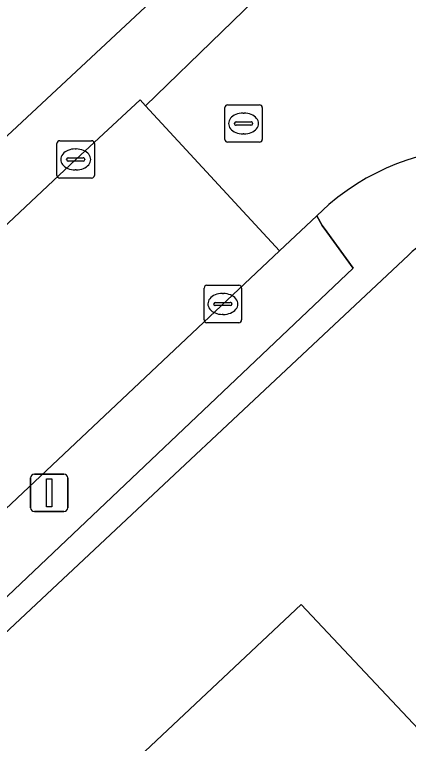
# Model space of a CAD drawing. Extents: x 162661 to 163484, y 380247 to 381230.
# Drawn here: x 163440.61 to 163451.13, y 380868.33 to 380887.82 of the extents above; entities that cross this region are included whole.
import ezdxf

# ---------------------------------------------------------------- set-up
doc = ezdxf.new("R2010")
doc.units = 0
for name, color, linetype in [('IMGEO_Erf', 7, 'Continuous'), ('IMGEO_Groenvoorziening', 7, 'Continuous'), ('IMGEO_Kolk', 7, 'Continuous'), ('IMGEO_Lichtmast', 7, 'Continuous'), ('IMGEO_Pand', 7, 'Continuous'), ('IMGEO_Parkeervlak_halfverhard', 7, 'Continuous'), ('IMGEO_Rijbaan_lokaal_gesloten', 7, 'Continuous'), ('IMGEO_Rijbaan_lokaal_open', 7, 'Continuous'), ('IMGEO_Rioolput', 7, 'Continuous')]:
    doc.layers.add(name, color=color, linetype=linetype)

msp = doc.modelspace()

# ---------------------------------------------------------------- linework, layer by layer
at = {"layer": 'IMGEO_Erf'}
for points in [[(163430.623, 380875.297), (163433.297, 380877.949), (163445.945, 380889.749), (163442.047, 380893.971), (163420.446, 380917.104), (163415.256, 380922.535)], [(163451.133, 380881.387), (163440.179, 380871.118), (163439.241, 380870.239), (163417.108, 380849.49), (163414.488, 380847.033), (163386.009, 380820.336), (163376.59, 380811.733), (163366.359, 380802.124), (163352.112, 380789.535), (163341.354, 380781.107), (163338.598, 380779.082), (163335.804, 380777.03), (163332.23, 380774.404), (163329.319, 380772.403), (163326.313, 380770.336), (163317.99, 380764.614), (163303.952, 380755.635), (163300.552, 380753.691), (163297.434, 380751.907), (163294.098, 380750), (163275.249, 380740.479)]]:
    msp.add_lwpolyline(points, dxfattribs=at)
msp.add_lwpolyline([(163442.612, 380866.724), (163448.27, 380872.043), (163454.4, 380865.525), (163453.519, 380864.697), (163456.538, 380861.486), (163451.762, 380856.995), (163452.634, 380856.067), (163449.856, 380853.454), (163449.801, 380853.512), (163445.412, 380858.179), (163448.191, 380860.791), (163446.037, 380863.081)], close=True, dxfattribs=at)
msp.add_arc((163453.102, 380879.345), 2.837, 88.5494, 133.9652, dxfattribs=at)
at = {"layer": 'IMGEO_Groenvoorziening'}
msp.add_lwpolyline([(163448.19, 380889.349), (163446.938, 380890.675), (163445.945, 380889.749), (163433.297, 380877.949), (163434.578, 380876.736), (163442.242, 380883.949), (163443.966, 380885.541), (163444.11, 380885.385)], close=True, dxfattribs=at)
msp.add_lwpolyline([(163449.004, 380882.74), (163448.683, 380882.442), (163448.831, 380882.183), (163448.955, 380882.011), (163449.655, 380881.037), (163439.717, 380871.61), (163440.179, 380871.118), (163451.133, 380881.387)], dxfattribs=at)
for centre, radius, start, end in [((163453.175, 380877.866), 6.414, 45.4677, 130.5551), ((163453.102, 380879.345), 2.837, 88.5494, 133.9652)]:
    msp.add_arc(centre, radius, start, end, dxfattribs=at)
at = {"layer": 'IMGEO_Kolk'}
for p, q in [((163441.741, 380883.523), (163441.741, 380884.375)), ((163441.816, 380884.449), (163442.668, 380884.449)), ((163442.742, 380884.375), (163442.742, 380883.523)), ((163442.229, 380884.229), (163442.254, 380884.229)), ((163442.043, 380883.992), (163442.441, 380883.992)), ((163442, 380883.943), (163442, 380883.955)), ((163442.438, 380883.906), (163442.04, 380883.906)), ((163442.484, 380883.955), (163442.484, 380883.943)), ((163442.252, 380883.669), (163442.227, 380883.669)), ((163442.668, 380883.449), (163441.816, 380883.449)), ((163445.674, 380879.657), (163445.674, 380880.509)), ((163445.749, 380880.583), (163446.601, 380880.583)), ((163446.675, 380880.509), (163446.675, 380879.657)), ((163446.162, 380880.363), (163446.187, 380880.363)), ((163445.933, 380880.077), (163445.933, 380880.089)), ((163445.976, 380880.126), (163446.374, 380880.126)), ((163446.417, 380880.089), (163446.417, 380880.077)), ((163446.371, 380880.04), (163445.973, 380880.04)), ((163446.185, 380879.803), (163446.16, 380879.803)), ((163446.601, 380879.583), (163445.749, 380879.583))]:
    msp.add_line(p, q, dxfattribs=at)
for points in [[(163441.741, 380883.523), (163441.741, 380884.375)], [(163441.816, 380884.449), (163442.668, 380884.449)], [(163442.742, 380884.375), (163442.742, 380883.523)], [(163442.668, 380883.449), (163441.816, 380883.449)], [(163445.674, 380879.657), (163445.674, 380880.509)], [(163445.749, 380880.583), (163446.601, 380880.583)], [(163446.675, 380880.509), (163446.675, 380879.657)], [(163446.601, 380879.583), (163445.749, 380879.583)]]:
    msp.add_lwpolyline(points, dxfattribs=at)
for centre, radius, start, end in [((163441.818, 380884.373), 0.0765, 91.552, 178.448), ((163441.818, 380884.373), 0.0765, 91.552, 178.448), ((163442.666, 380884.373), 0.0765, 1.552, 88.448), ((163442.666, 380884.373), 0.0765, 1.552, 88.448), ((163442.04, 380883.952), 0.0403, 85.8775, 175.7526), ((163442.445, 380883.954), 0.0386, 1.7309, 96.639), ((163442.037, 380883.942), 0.0366, 178.938, 274.7102), ((163442.441, 380883.949), 0.043, 264.8664, 352.4533), ((163441.818, 380883.525), 0.0765, 181.552, 268.448), ((163441.818, 380883.525), 0.0765, 181.552, 268.448), ((163442.666, 380883.525), 0.0765, 271.552, 358.448), ((163442.666, 380883.525), 0.0765, 271.552, 358.448), ((163445.751, 380880.507), 0.0765, 91.552, 178.448), ((163445.751, 380880.507), 0.0765, 91.552, 178.448), ((163446.599, 380880.507), 0.0765, 1.552, 88.448), ((163446.599, 380880.507), 0.0765, 1.552, 88.448), ((163445.973, 380880.086), 0.0403, 85.8775, 175.7526), ((163446.378, 380880.088), 0.0386, 1.7309, 96.639), ((163445.97, 380880.076), 0.0366, 178.938, 274.7102), ((163446.374, 380880.083), 0.043, 264.8664, 352.4533), ((163445.751, 380879.659), 0.0765, 181.552, 268.448), ((163445.751, 380879.659), 0.0765, 181.552, 268.448), ((163446.599, 380879.659), 0.0765, 271.552, 358.448), ((163446.599, 380879.659), 0.0765, 271.552, 358.448)]:
    msp.add_arc(centre, radius, start, end, dxfattribs=at)
for centre, major_axis, ratio, start_param, end_param in [((163442.228, 380883.949), (-0.387, 0.002), 0.722429, 4.712389, 7.853982), ((163442.253, 380883.949), (-0.39, 0.002), 0.717154, 1.570796, 4.712389), ((163446.161, 380880.083), (-0.387, 0.002), 0.722429, 4.712389, 7.853982), ((163446.186, 380880.083), (-0.39, 0.002), 0.717154, 1.570796, 4.712389)]:
    msp.add_ellipse(centre, major_axis=major_axis, ratio=ratio, start_param=start_param, end_param=end_param, dxfattribs=at)
at = {"layer": 'IMGEO_Lichtmast'}
for p, q in [((163441.038, 380874.633), (163441.038, 380875.433)), ((163441.038, 380875.433), (163441.038, 380874.633)), ((163441.138, 380875.533), (163441.928, 380875.533)), ((163441.928, 380875.533), (163441.138, 380875.533)), ((163442.028, 380875.433), (163442.028, 380874.633)), ((163442.028, 380874.633), (163442.028, 380875.433)), ((163441.928, 380874.533), (163441.138, 380874.533)), ((163441.138, 380874.533), (163441.928, 380874.533))]:
    msp.add_line(p, q, dxfattribs=at)
msp.add_lwpolyline([(163441.458, 380875.408), (163441.608, 380875.408), (163441.608, 380874.658), (163441.458, 380874.658), (163441.458, 380875.408)], dxfattribs=at)
for centre, start, end in [((163441.138, 380875.433), 90, 180), ((163441.138, 380875.433), 90, 180), ((163441.928, 380875.433), 0, 90), ((163441.928, 380875.433), 360, 90), ((163441.138, 380874.633), 180, 270), ((163441.138, 380874.633), 180, 270), ((163441.928, 380874.633), 270, 0), ((163441.928, 380874.633), 270, 0)]:
    msp.add_arc(centre, 0.1, start, end, dxfattribs=at)
at = {"layer": 'IMGEO_Pand'}
msp.add_lwpolyline([(163453.519, 380864.697), (163454.4, 380865.525), (163448.27, 380872.043), (163442.612, 380866.724), (163446.037, 380863.081), (163448.191, 380860.791), (163448.742, 380860.205), (163451.762, 380856.995), (163456.538, 380861.486)], close=True, dxfattribs=at)
at = {"layer": 'IMGEO_Parkeervlak_halfverhard'}
msp.add_lwpolyline([(163449.655, 380881.037), (163448.955, 380882.011), (163448.831, 380882.183), (163448.683, 380882.442), (163447.69, 380881.505), (163438.486, 380872.829), (163439.717, 380871.61)], close=True, dxfattribs=at)
at = {"layer": 'IMGEO_Rijbaan_lokaal_gesloten'}
msp.add_lwpolyline([(163415.481, 380851.239), (163427.268, 380862.292), (163431.043, 380865.817), (163431.904, 380866.641), (163437.659, 380872.031), (163438.486, 380872.829), (163447.69, 380881.505), (163444.11, 380885.385), (163443.966, 380885.541), (163442.242, 380883.949), (163434.578, 380876.736), (163431.819, 380874.14), (163423.427, 380866.242), (163416.716, 380859.966)], dxfattribs=at)
at = {"layer": 'IMGEO_Rijbaan_lokaal_open'}
msp.add_lwpolyline([(163448.554, 380889.703), (163448.19, 380889.349), (163444.11, 380885.385), (163447.69, 380881.505), (163448.683, 380882.442), (163449.004, 380882.74)], dxfattribs=at)
msp.add_arc((163453.175, 380877.866), 6.414, 45.4677, 130.5551, dxfattribs=at)
at = {"layer": 'IMGEO_Rioolput'}
for p, q in [((163446.302, 380885.41), (163447.154, 380885.41)), ((163446.227, 380884.484), (163446.227, 380885.336)), ((163446.715, 380885.19), (163446.74, 380885.19)), ((163447.228, 380885.336), (163447.228, 380884.484)), ((163446.529, 380884.953), (163446.927, 380884.953)), ((163446.486, 380884.904), (163446.486, 380884.916)), ((163446.924, 380884.867), (163446.526, 380884.867)), ((163446.97, 380884.916), (163446.97, 380884.904)), ((163446.738, 380884.63), (163446.713, 380884.63)), ((163447.154, 380884.41), (163446.302, 380884.41))]:
    msp.add_line(p, q, dxfattribs=at)
for points in [[(163446.302, 380885.41), (163447.154, 380885.41)], [(163446.227, 380884.484), (163446.227, 380885.336)], [(163447.228, 380885.336), (163447.228, 380884.484)], [(163447.154, 380884.41), (163446.302, 380884.41)]]:
    msp.add_lwpolyline(points, dxfattribs=at)
for centre, radius, start, end in [((163446.304, 380885.334), 0.0765, 91.552, 178.448), ((163446.304, 380885.334), 0.0765, 91.552, 178.448), ((163447.152, 380885.334), 0.0765, 1.552, 88.448), ((163447.152, 380885.334), 0.0765, 1.552, 88.448), ((163446.526, 380884.913), 0.0403, 85.8775, 175.7526), ((163446.931, 380884.915), 0.0386, 1.7309, 96.639), ((163446.523, 380884.903), 0.0366, 178.938, 274.7102), ((163446.927, 380884.91), 0.043, 264.8664, 352.4533), ((163446.304, 380884.486), 0.0765, 181.552, 268.448), ((163446.304, 380884.486), 0.0765, 181.552, 268.448), ((163447.152, 380884.486), 0.0765, 271.552, 358.448), ((163447.152, 380884.486), 0.0765, 271.552, 358.448)]:
    msp.add_arc(centre, radius, start, end, dxfattribs=at)
for centre, major_axis, ratio, start_param, end_param in [((163446.714, 380884.91), (-0.387, 0.002), 0.722429, 4.712389, 7.853982), ((163446.739, 380884.91), (-0.39, 0.002), 0.717154, 1.570796, 4.712389)]:
    msp.add_ellipse(centre, major_axis=major_axis, ratio=ratio, start_param=start_param, end_param=end_param, dxfattribs=at)

doc.saveas('drawing.dxf')
